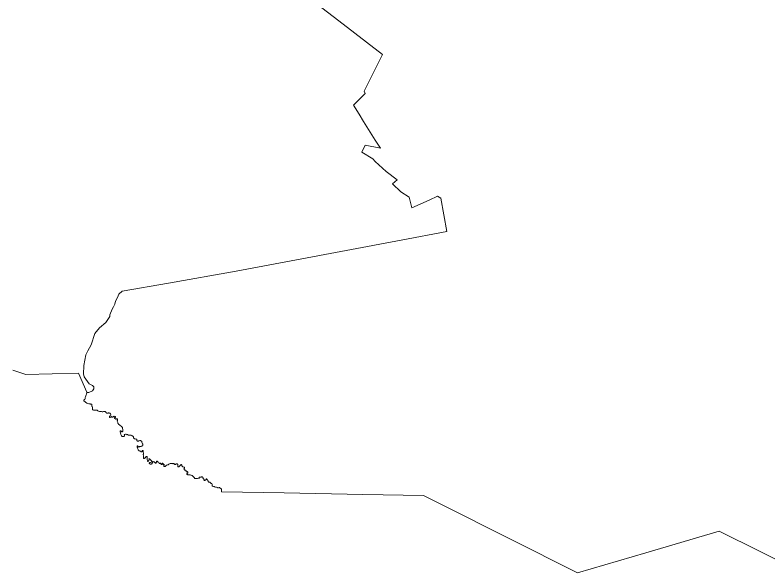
# Model space of a CAD drawing. Extents: x 369010 to 739155, y 6377141 to 6616555.
# Drawn here: x 683842 to 693682, y 6383232 to 6390525 of the extents above; entities that cross this region are included whole.
import ezdxf

# ---------------------------------------------------------------- set-up
doc = ezdxf.new("R2010")
doc.units = 0
doc.header["$LTSCALE"] = 40
doc.layers.add('1', color=7, linetype='Continuous', lineweight=13)

msp = doc.modelspace()

# ---------------------------------------------------------------- linework, layer by layer
at = {"layer": '1'}
for points in [[(687148.61, 6391160.83), (688075.76, 6390449.66), (688644.1, 6390006.94), (688404.62, 6389529.46), (688416.04, 6389500.83), (688266.75, 6389348.73), (688339.91, 6389227.25), (688396.51, 6389134.73), (688550.59, 6388889.62), (688616.96, 6388785.52), (688415.71, 6388822.09), (688375.16, 6388732.72), (688517.49, 6388644.01), (688546.62, 6388610.08), (688691.77, 6388478.01), (688835.59, 6388371.26), (688774.52, 6388319.29), (688884.58, 6388213.21), (688990.83, 6388145.35), (689029.4, 6388004.01), (689254.32, 6388104.64), (689361.23, 6388158.09), (689405.26, 6388129.46), (689484.7, 6387696.01), (688886.24, 6387580.65), (686731.7, 6387178.31), (685847.91, 6387018.93), (685243.49, 6386913.5), (685198.81, 6386874.11), (685181.26, 6386833.73), (685154.95, 6386784.58), (685147, 6386745.02), (685127.81, 6386711.75), (685111.92, 6386680.14), (685082.13, 6386605.5), (685079.31, 6386583.98), (685027.18, 6386507.03), (684945.25, 6386434.53), (684886.5, 6386364.2), (684835.36, 6386215.41), (684795.14, 6386134.31), (684768.66, 6386083)], [(688886.24, 6387580.65), (689484.7, 6387696.01), (689405.26, 6388129.46), (689361.23, 6388158.09), (689254.32, 6388104.64), (689029.4, 6388004.01), (688990.83, 6388145.35), (688884.58, 6388213.21), (688774.52, 6388319.29), (688835.59, 6388371.26), (688691.77, 6388478.01), (688546.62, 6388610.08), (688517.49, 6388644.01), (688375.16, 6388732.72), (688415.71, 6388822.09), (688616.96, 6388785.52), (688550.59, 6388889.62), (688396.51, 6389134.73), (688339.91, 6389227.25), (688266.75, 6389348.73), (688416.04, 6389500.83), (688404.62, 6389529.46), (688644.1, 6390006.94), (688075.76, 6390449.66), (687148.61, 6391160.83)], [(683813.37, 6385884.23), (683981.69, 6385824.49), (684669.19, 6385845.67), (684779.92, 6385595.1), (684778.92, 6385590.63), (684808.38, 6385592.95), (684854.56, 6385611.48), (684871.94, 6385637.8), (684872.76, 6385664.44), (684856.05, 6385681.99), (684812.19, 6385705.99), (684744.83, 6385794.86), (684746.32, 6385800.99), (684736.22, 6385829.95), (684739.7, 6385944.48), (684768.66, 6386083), (684795.14, 6386134.31), (684835.36, 6386215.41), (684886.5, 6386364.2), (684945.25, 6386434.53), (685027.18, 6386507.03), (685079.31, 6386583.98), (685082.13, 6386605.5), (685111.92, 6386680.14), (685127.81, 6386711.75), (685147, 6386745.02), (685154.95, 6386784.58), (685181.26, 6386833.73), (685198.81, 6386874.11), (685243.49, 6386913.5), (685847.91, 6387018.93), (686731.7, 6387178.31), (688886.24, 6387580.65)], [(684768.66, 6386083), (684739.7, 6385944.48), (684736.22, 6385829.95), (684746.32, 6385800.99), (684744.83, 6385794.86), (684812.19, 6385705.99), (684856.05, 6385681.99), (684872.76, 6385664.44), (684871.94, 6385637.8), (684854.56, 6385611.48), (684808.38, 6385592.95), (684778.92, 6385590.63), (684774.29, 6385570.11), (684772.97, 6385561.67), (684768, 6385545.61), (684761.21, 6385534.69), (684758.57, 6385526.74), (684758.57, 6385515.49), (684757.9, 6385508.54), (684755.09, 6385501.42), (684749.79, 6385497.29), (684744.33, 6385493.64), (684740.53, 6385488.84), (684742.35, 6385483.05), (684746.98, 6385477.42), (684752.44, 6385474.94), (684757.41, 6385470.14), (684762.87, 6385462.69), (684778.76, 6385451.77), (684787.86, 6385447.8), (684807.22, 6385443.5), (684823.77, 6385441.34), (684830.23, 6385439.86), (684836.68, 6385440.19), (684841.32, 6385438.86), (684845.46, 6385435.55), (684847.28, 6385430.75), (684847.11, 6385424.63), (684845.95, 6385419), (684846.45, 6385414.37), (684850.09, 6385406.92), (684853.4, 6385396.33), (684854.39, 6385391.2), (684852.74, 6385381.93), (684852.24, 6385374.32), (684853.57, 6385368.52), (684858.37, 6385363.39), (684866.31, 6385360.41), (684874.42, 6385359.42), (684879.55, 6385358.26), (684908.02, 6385360.74), (684913.97, 6385358.26), (684924.4, 6385352.47), (684933.67, 6385348.83), (684946.58, 6385344.52), (684959.65, 6385342.7), (684967.93, 6385343.04), (684972.56, 6385342.37), (684980.84, 6385339.23), (684988.45, 6385338.73), (684996.56, 6385340.72), (685005, 6385340.55), (685014.27, 6385342.54), (685019.57, 6385342.87), (685023.21, 6385340.22), (685030.82, 6385331.45), (685039.43, 6385322.51), (685045.55, 6385319.7), (685053.16, 6385319.2), (685059.45, 6385321.52), (685064.58, 6385324.5), (685073.35, 6385323.84), (685080.8, 6385319.7), (685086.93, 6385315.89), (685091.56, 6385310.6), (685094.54, 6385304.31), (685095.2, 6385299.34), (685093.88, 6385295.37), (685086.93, 6385288.75), (685080.64, 6385281.47), (685076.83, 6385275.84), (685074.68, 6385271.21), (685074.51, 6385266.74), (685080.31, 6385263.1), (685087.09, 6385264.09), (685092.39, 6385269.06), (685097.85, 6385273.52), (685102.65, 6385275.68), (685106.29, 6385274.02), (685109.1, 6385269.39), (685112.91, 6385266.57), (685117.71, 6385266.74), (685120.85, 6385269.88), (685127.47, 6385275.51), (685131.78, 6385278.32), (685136.58, 6385279.48), (685146.01, 6385277.83), (685150.98, 6385276.5), (685155.28, 6385273.85), (685156.27, 6385269.22)], [(685156.27, 6385269.22), (685154.29, 6385265.25), (685147.83, 6385262.6), (685143.53, 6385260.45), (685142.37, 6385257.14), (685146.51, 6385251.68), (685152.96, 6385246.88), (685159.75, 6385243.73), (685164.38, 6385243.24), (685169.84, 6385245.39), (685175.31, 6385244.89), (685179.11, 6385241.42), (685180.93, 6385236.95), (685180.77, 6385231.15), (685179.11, 6385226.69), (685175.97, 6385221.39), (685176.13, 6385216.42), (685183.25, 6385199.38), (685187.55, 6385191.76), (685198.81, 6385174.72), (685206.09, 6385166.28), (685216.85, 6385158.17), (685228.27, 6385152.04), (685237.37, 6385142.61), (685244.49, 6385132.02), (685248.13, 6385120.43), (685250.44, 6385107.03), (685251.11, 6385097.26), (685248.95, 6385087), (685246.14, 6385079.88), (685242.33, 6385075.75), (685238.69, 6385074.59), (685232.57, 6385079.22), (685228.27, 6385084.35), (685223.96, 6385088.82), (685220.49, 6385091.8), (685218.34, 6385091.8), (685216.02, 6385087.66), (685214.7, 6385079.06), (685222.8, 6385041.98), (685226.78, 6385034.2), (685232.4, 6385023.78), (685237.04, 6385018.48), (685240.35, 6385016.66), (685246.97, 6385014.84), (685254.42, 6385015.67), (685264.84, 6385016.33), (685269.81, 6385018.98), (685273.95, 6385023.78), (685273.61, 6385027.09), (685270.8, 6385035.53), (685269.31, 6385038.84), (685271.79, 6385042.65), (685285.53, 6385046.12), (685292.15, 6385045.96), (685296.45, 6385044.96), (685301.25, 6385040.66), (685305.56, 6385038.67), (685309.86, 6385040.49), (685314.33, 6385039.83), (685321.94, 6385033.38), (685328.07, 6385031.06), (685334.85, 6385031.56), (685345.94, 6385034.04), (685361.33, 6385031.56), (685366.46, 6385029.41), (685387.81, 6385016.5), (685392.12, 6385012.85), (685392.78, 6385009.38), (685391.29, 6385006.07), (685388.64, 6385002.43), (685388.14, 6385000.28), (685391.62, 6384994.98), (685398.24, 6384989.02), (685404.36, 6384985.71), (685413.3, 6384983.89), (685418.93, 6384981.91), (685422.4, 6384981.57), (685427.04, 6384980.42), (685429.85, 6384979.26), (685432, 6384976.94), (685435.48, 6384962.21), (685437.3, 6384957.91), (685439.62, 6384954.93), (685442.26, 6384953.27), (685446.9, 6384953.27), (685453.35, 6384955.09), (685459.31, 6384957.91), (685463.78, 6384960.39), (685472.38, 6384962.38), (685477.68, 6384964.2), (685481.49, 6384964.69), (685483.64, 6384963.53), (685485.63, 6384960.89), (685488.77, 6384957.74), (685492.25, 6384956.58), (685495.72, 6384954.1), (685497.87, 6384949.96), (685497.87, 6384945.66), (685499.53, 6384939.7)], [(685499.53, 6384939.7), (685503.5, 6384930.43), (685508.46, 6384921.17), (685511.11, 6384914.21), (685513.6, 6384906.93), (685513.93, 6384902.63), (685512.44, 6384899.98), (685504.99, 6384894.52), (685499.86, 6384890.38), (685492.41, 6384885.91), (685488.94, 6384884.59), (685485.63, 6384883.43), (685481.49, 6384883.1), (685477.85, 6384884.75), (685474.7, 6384885.75), (685471.39, 6384885.09), (685466.92, 6384883.27), (685460.47, 6384876.81), (685458.65, 6384876.15), (685455.67, 6384879.13), (685449.55, 6384886.74), (685447.56, 6384890.22), (685447.06, 6384892.86), (685445.08, 6384894.85), (685442.43, 6384895.18), (685439.78, 6384892.86), (685438.29, 6384887.57), (685437.63, 6384882.27), (685439.28, 6384876.98), (685442.26, 6384871.02), (685443.92, 6384862.74), (685446.57, 6384853.81), (685449.55, 6384844.87), (685451.7, 6384839.74), (685455.17, 6384835.27), (685463.78, 6384829.64), (685472.05, 6384824.84), (685479.5, 6384822.69), (685492.41, 6384816.57), (685496.88, 6384815.08), (685501.02, 6384816.24), (685503.5, 6384819.22), (685504.99, 6384823.52), (685505.15, 6384827.82), (685505.82, 6384830.64), (685507.31, 6384832.95), (685510.12, 6384833.61), (685513.1, 6384832.79), (685514.09, 6384831.13), (685515.25, 6384828.48), (685517.24, 6384819.22), (685517.07, 6384814.42), (685517.73, 6384809.12), (685518.89, 6384803.66), (685521.71, 6384794.89), (685521.87, 6384790.42), (685520.55, 6384785.95), (685517.57, 6384780.82), (685516.57, 6384777.51), (685517.07, 6384774.03), (685519.22, 6384767.25), (685520.71, 6384760.46), (685521.37, 6384754.83), (685520.88, 6384749.37), (685521.54, 6384744.08), (685520.55, 6384739.94), (685519.55, 6384736.46), (685522.7, 6384730.67), (685526.01, 6384728.68), (685529.15, 6384727.86), (685533.62, 6384730.34), (685538.92, 6384733.82), (685543.88, 6384738.12), (685548.19, 6384742.42), (685554.47, 6384753.34), (685557.12, 6384755.17), (685561.59, 6384755.99), (685565.23, 6384755.33), (685567.88, 6384751.52), (685568.54, 6384747.22), (685567.55, 6384742.59), (685566.72, 6384733.98), (685568.05, 6384727.69), (685570.03, 6384721.24), (685570.2, 6384717.26), (685569.87, 6384710.98), (685571.03, 6384700.38), (685571.52, 6384693.76), (685573.18, 6384691.45), (685575.82, 6384689.96), (685579.63, 6384690.78), (685580.62, 6384691.28), (685583.44, 6384693.6), (685585.76, 6384696.08), (685588.57, 6384699.22), (685591.55, 6384703.53), (685592.38, 6384708.33), (685592.71, 6384714.29), (685592.38, 6384720.24), (685593.04, 6384723.06)], [(685593.04, 6384723.06), (685594.2, 6384724.38), (685596.02, 6384725.21), (685597.84, 6384724.71), (685609.09, 6384714.29), (685615.05, 6384708.16), (685625.81, 6384698.56), (685627.96, 6384696.91), (685629.78, 6384694.59), (685630.11, 6384691.78), (685629.61, 6384687.81), (685628.46, 6384685.49), (685626.47, 6384682.51), (685625.31, 6384681.18), (685622.99, 6384680.03), (685611.9, 6384676.05), (685606.28, 6384674.56), (685598.5, 6384673.74), (685597.34, 6384673.24), (685596.51, 6384672.41), (685596.02, 6384671.25), (685596.18, 6384669.77), (685597.01, 6384668.28), (685602.31, 6384660.17), (685605.78, 6384656.36), (685608.76, 6384654.54), (685612.4, 6384653.21), (685614.88, 6384653.21), (685621.34, 6384654.7), (685626.3, 6384656.36), (685629.12, 6384657.68), (685630.94, 6384659.34), (685632.43, 6384661.16), (685633.59, 6384663.15), (685640.04, 6384675.89), (685642.52, 6384679.7), (685644.67, 6384685.16), (685645.01, 6384687.47), (685645.67, 6384688.3), (685646.66, 6384688.8), (685647.65, 6384688.96), (685648.98, 6384688.96), (685657.75, 6384685.98), (685663.71, 6384682.67), (685666.19, 6384680.85), (685676.95, 6384668.94), (685678.44, 6384667.94), (685679.6, 6384667.94), (685680.42, 6384668.44), (685684.56, 6384672.08), (685687.04, 6384675.56), (685688.86, 6384678.37), (685690.02, 6384681.18), (685691.02, 6384684.5), (685691.18, 6384688.8), (685690.35, 6384693.43), (685690.68, 6384694.09), (685691.51, 6384694.76), (685693.33, 6384695.09), (685698.3, 6384693.43), (685704.75, 6384689.13), (685713.69, 6384681.68), (685719.15, 6384674.73), (685725.94, 6384668.77), (685729.74, 6384663.97), (685733.05, 6384661.82), (685736.53, 6384663.81), (685740.5, 6384667.94), (685743.15, 6384668.77), (685745.63, 6384666.46), (685747.78, 6384660.33), (685749.6, 6384652.39), (685750.76, 6384648.42), (685754.4, 6384647.92), (685759.04, 6384651.06), (685763.34, 6384656.19), (685766.65, 6384661.49), (685767.31, 6384665.63), (685769.3, 6384667.61), (685771.45, 6384666.12), (685774.6, 6384661.99), (685776.58, 6384659.01), (685777.24, 6384655.7), (685778.07, 6384653.38), (685781.22, 6384650.9), (685783.2, 6384650.24), (685786.84, 6384650.9), (685789.33, 6384652.39), (685791.64, 6384651.23), (685792.47, 6384647.26), (685791.81, 6384642.95), (685790.65, 6384639.97), (685787.67, 6384636.66), (685785.19, 6384632.86), (685784.86, 6384630.04), (685786.68, 6384627.07), (685789.49, 6384624.25), (685793.46, 6384622.93), (685798.26, 6384623.26), (685803.23, 6384624.75)], [(685803.23, 6384624.75), (685808.19, 6384627.23), (685814.81, 6384634.35), (685821.27, 6384640.31), (685825.74, 6384642.46), (685835.34, 6384644.11), (685842.12, 6384646.1), (685846.75, 6384650.4), (685851.22, 6384655.37), (685858.67, 6384658.51), (685867.77, 6384661.66), (685878.53, 6384664.8), (685885.32, 6384664.63), (685891.11, 6384664.3), (685899.05, 6384662.48), (685904.68, 6384660.33), (685907.49, 6384661.16), (685911.14, 6384664.8), (685913.62, 6384664.97), (685918.58, 6384662.15), (685922.22, 6384658.35), (685925.2, 6384654.37), (685926.86, 6384651.39), (685928.02, 6384650.4), (685930.83, 6384648.91), (685934.14, 6384648.75), (685937.78, 6384650.24), (685942.42, 6384652.88), (685949.7, 6384658.01), (685953.01, 6384660), (685957.31, 6384660.5), (685961.78, 6384659.5), (685963.77, 6384657.68), (685965.92, 6384654.54), (685967.74, 6384650.73), (685969.39, 6384646.1), (685971.05, 6384640.14), (685970.55, 6384637.99), (685968.23, 6384634.18), (685967.74, 6384631.7), (685967.9, 6384630.04), (685969.23, 6384626.73), (685970.88, 6384623.59), (685972.87, 6384621.27), (685975.35, 6384620.45), (685978.5, 6384619.95), (685981.31, 6384619.78), (685983.3, 6384620.28), (685986.94, 6384621.93), (685990.08, 6384623.76), (685993.23, 6384626.57), (685996.87, 6384630.71), (686001, 6384636), (686005.8, 6384642.62), (686009.11, 6384649.9), (686010.77, 6384651.39), (686013.25, 6384651.89), (686015.57, 6384650.73), (686017.22, 6384648.75), (686018.55, 6384646.43), (686020.2, 6384642.95), (686021.03, 6384639.64), (686021.86, 6384633.85), (686022.35, 6384631.53), (686024.01, 6384628.39), (686026.16, 6384625.91), (686029.97, 6384623.92), (686036.59, 6384621.11), (686046.52, 6384616.31), (686051.32, 6384614.82), (686054.63, 6384614.16), (686056.78, 6384613.33), (686057.94, 6384611.51), (686058.1, 6384608.03), (686056.95, 6384605.72), (686055.46, 6384600.75), (686053.8, 6384597.61), (686050.32, 6384591.48), (686049.83, 6384589.5), (686050.16, 6384587.68), (686050.66, 6384585.52), (686051.98, 6384584.2), (686057.77, 6384579.73), (686062.9, 6384577.74), (686067.7, 6384575.26), (686072.67, 6384573.61), (686074.98, 6384571.29), (686076.31, 6384567.81), (686077.47, 6384565.5), (686077.96, 6384562.52), (686077.96, 6384558.71), (686079.62, 6384556.56), (686082.43, 6384554.41), (686084.09, 6384553.58), (686086.57, 6384553.75), (686088.72, 6384554.57), (686091.2, 6384555.73), (686093.19, 6384556.56), (686095.51, 6384556.23), (686097.82, 6384555.07)], [(686097.82, 6384555.07), (686099.65, 6384552.92), (686100.14, 6384547.13), (686099.31, 6384540.01), (686097.66, 6384536.53), (686095.51, 6384534.22), (686091.04, 6384531.4), (686088.06, 6384530.41), (686086.9, 6384527.93), (686087.56, 6384523.79), (686088.89, 6384520.32), (686090.54, 6384518), (686094.35, 6384517.17), (686100.47, 6384515.52), (686106.27, 6384515.02), (686113.22, 6384515.02), (686129.44, 6384513.03), (686137.38, 6384511.54), (686144.99, 6384509.39), (686150.95, 6384507.07), (686155.59, 6384504.76), (686160.05, 6384501.94), (686166.18, 6384497.48), (686174.12, 6384489.86), (686184.05, 6384478.28), (686187.03, 6384474.47), (686189.51, 6384469.67), (686192, 6384467.68), (686195.97, 6384466.69), (686201.43, 6384466.69), (686207.88, 6384467.02), (686215.5, 6384468.18), (686224.6, 6384468.84), (686234.03, 6384470.17), (686241.81, 6384471.49), (686248.27, 6384472.98), (686251.41, 6384473.81), (686252.24, 6384475.79), (686251.25, 6384477.62), (686249.92, 6384478.94), (686249.92, 6384481.09), (686250.75, 6384482.58), (686251.74, 6384483.08), (686257.04, 6384484.24), (686262.17, 6384484.57), (686272.93, 6384486.06), (686277.56, 6384486.39), (686280.38, 6384487.38), (686282.86, 6384487.71), (686286.66, 6384487.38), (686289.97, 6384486.72), (686292.29, 6384484.9), (686294.11, 6384482.75), (686296.76, 6384476.62), (686297.42, 6384473.81), (686299.41, 6384470.17), (686302.06, 6384467.19), (686304.87, 6384464.54), (686311.66, 6384456.1), (686312.32, 6384454.28), (686312.48, 6384452.79), (686312.32, 6384450.8), (686310.83, 6384447.49), (686311.16, 6384445.67), (686314.14, 6384443.52), (686316.12, 6384442.36), (686320.26, 6384440.87), (686323.9, 6384441.04), (686332.18, 6384445.51), (686336.15, 6384449.48), (686339.13, 6384453.29), (686340.29, 6384456.43), (686340.12, 6384459.41), (686340.45, 6384462.72), (686341.61, 6384463.71), (686343.43, 6384463.22), (686351.21, 6384454.11), (686356.84, 6384446.83), (686359.65, 6384443.52), (686361.8, 6384440.21), (686363.62, 6384438.06), (686365.78, 6384435.91), (686366.77, 6384433.43), (686367.1, 6384430.61), (686365.94, 6384423.99), (686366.11, 6384423), (686366.77, 6384422.34), (686367.93, 6384421.51), (686369.75, 6384421.01), (686372.89, 6384420.35), (686377.69, 6384420.52), (686381.66, 6384420.85), (686387.29, 6384420.35), (686390.27, 6384419.19), (686393.58, 6384416.38), (686397.39, 6384411.74), (686400.7, 6384405.62), (686402.68, 6384404.13), (686405.66, 6384403.14), (686411.79, 6384401.65)], [(686411.79, 6384401.65), (686412.78, 6384401.15), (686413.61, 6384400.16), (686416.09, 6384390.89), (686416.75, 6384388.08), (686416.92, 6384384.77), (686416.75, 6384380.63), (686416.42, 6384378.15), (686416.59, 6384375.17), (686417.08, 6384374.01), (686419.07, 6384371.69), (686423.54, 6384367.39), (686425.52, 6384366.23), (686427.51, 6384365.57), (686434.29, 6384364.24), (686438.93, 6384362.76), (686442.24, 6384361.43), (686447.87, 6384359.28), (686461.93, 6384354.98), (686466.07, 6384353.49), (686470.37, 6384352.49), (686476, 6384351.83), (686483.12, 6384350.84), (686484.61, 6384350.18), (686486.1, 6384349.18), (686487.09, 6384348.03), (686489.9, 6384345.87), (686491.56, 6384345.38), (686494.04, 6384345.05), (686497.68, 6384345.21), (686500, 6384345.87), (686509.27, 6384349.85), (686510.09, 6384349.85), (686510.92, 6384349.51), (686512.25, 6384348.69), (686513.07, 6384347.86), (686524, 6384339.42), (686529.46, 6384335.78), (686535.09, 6384330.48), (686538.23, 6384327.01), (686540.38, 6384323.03), (686541.38, 6384318.73), (686541.87, 6384313.44), (686541.54, 6384307.97), (686540.38, 6384301.85), (686538.56, 6384296.39), (686538.23, 6384292.42), (687360.95, 6384277.36), (688388.07, 6384258.98), (689179.18, 6384244.59), (689407.08, 6384130.39), (690301.96, 6383681.38), (691194.52, 6383232.2), (692084.77, 6383494.19), (693044.36, 6383776.21), (694126.26, 6383241.13)]]:
    msp.add_lwpolyline(points, dxfattribs=at)

doc.saveas('drawing.dxf')
